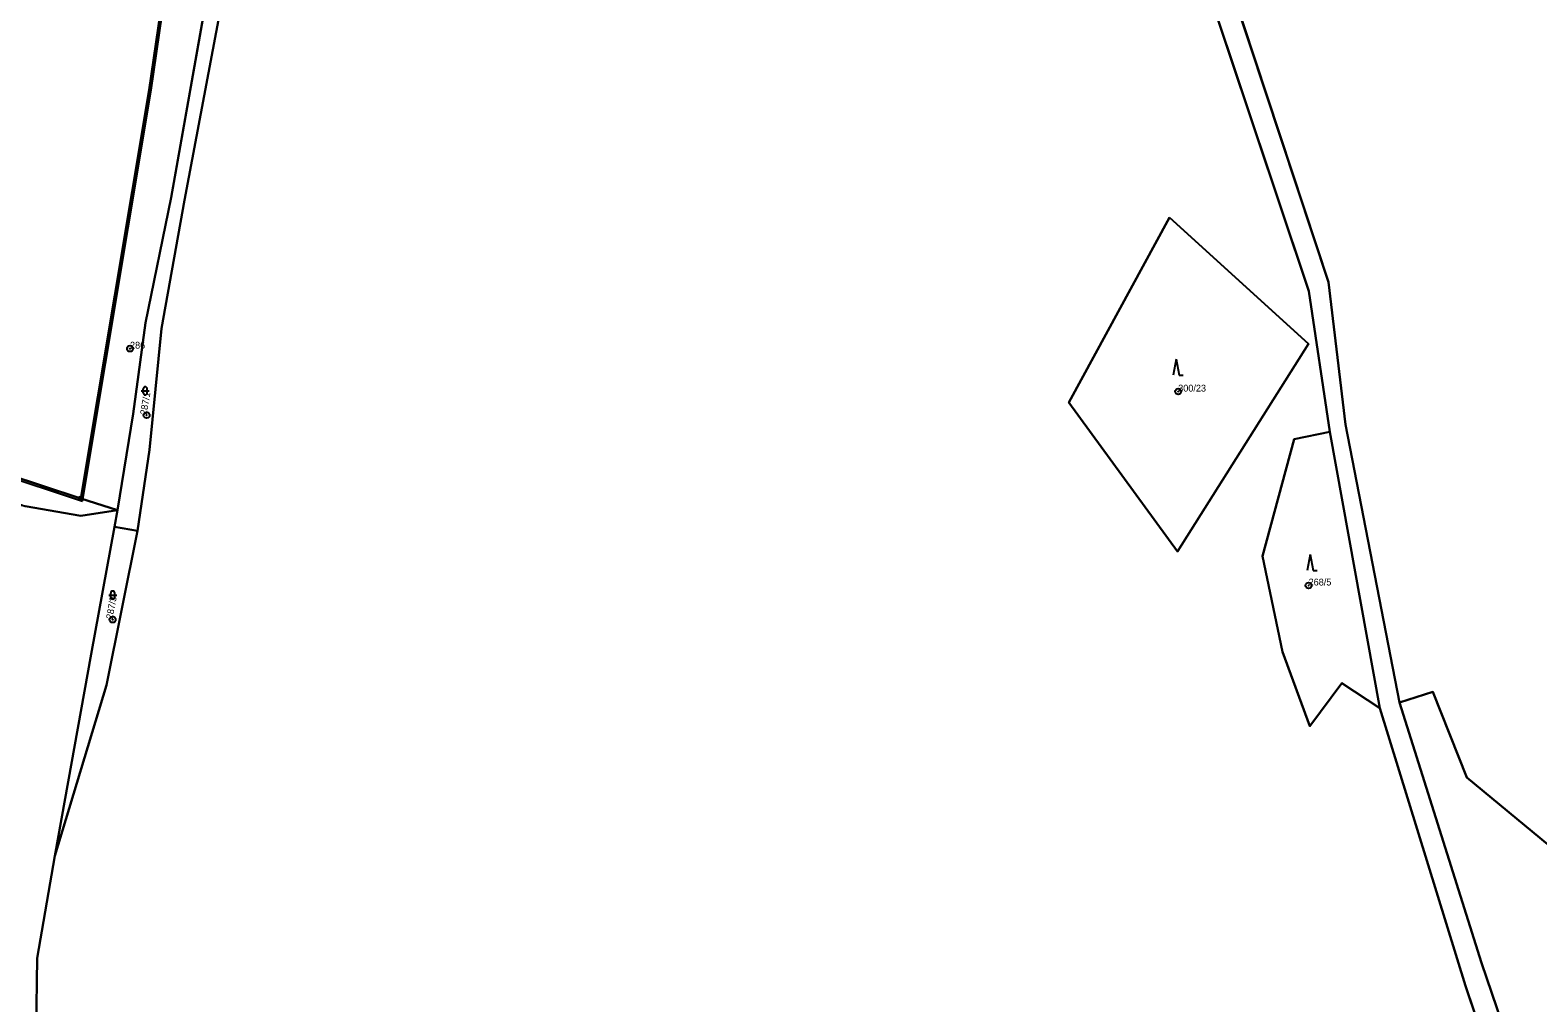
# Model space of a CAD drawing. Extents: x -652854 to -650068, y -1097661 to -1095417.
# Drawn here: x -651921.9 to -651545, y -1097044.8 to -1096801.7 of the extents above; entities that cross this region are included whole.
import ezdxf

# ---------------------------------------------------------------- set-up
doc = ezdxf.new("R2010")
doc.units = 0
for name, color, linetype in [('Definiční body parcel', 7, 'Continuous'), ('Geodetické body', 7, 'Continuous'), ('Hranice obcí', 7, 'Continuous'), ('Hranice parcel', 7, 'Continuous'), ('Obvody jako plochy', 7, 'Continuous'), ('Ostatní hranice', 7, 'Continuous'), ('Parcelní čísla', 7, 'Continuous'), ('Značky kultur', 7, 'Continuous')]:
    doc.layers.add(name, color=color, linetype=linetype)

msp = doc.modelspace()

# ---------------------------------------------------------------- linework, layer by layer
at = {"layer": 'Definiční body parcel'}
for centre, radius in [((-651896.93, -1096881.28), 0.75), ((-651896.93, -1096881.28), 0.0327), ((-651634.9, -1096892.02), 0.75), ((-651634.9, -1096892.02), 0.0327), ((-651892.77, -1096897.93), 0.75), ((-651892.77, -1096897.93), 0.0327), ((-651602.3, -1096940.49), 0.75), ((-651602.3, -1096940.49), 0.0327), ((-651901.27, -1096949.01), 0.75), ((-651901.27, -1096949.01), 0.0327)]:
    msp.add_circle(centre, radius, dxfattribs=at)
at = {"layer": 'Geodetické body'}
for radius in [0.5, 0.001]:
    msp.add_circle((-651909.21, -1096918.72), radius, dxfattribs=at)
at = {"layer": 'Hranice obcí'}
for p, q in [((-651892.12, -1096816.6), (-651886.44, -1096777.73)), ((-651909.21, -1096918.72), (-651892.12, -1096816.6)), ((-651937.03, -1096909.55), (-651909.21, -1096918.72))]:
    msp.add_line(p, q, dxfattribs=at)
at = {"layer": 'Hranice parcel'}
for p, q in [((-651886.66, -1096843.49), (-651874.95, -1096777.78)), ((-651871.34, -1096780.48), (-651883.31, -1096844.19)), ((-651597.32, -1096864.7), (-651624.86, -1096781.39)), ((-651629.22, -1096786.22), (-651602.28, -1096866.9)), ((-651893.06, -1096874.82), (-651886.66, -1096843.49)), ((-651883.31, -1096844.19), (-651889.1, -1096876.29)), ((-651637.05, -1096848.54), (-651662.25, -1096894.73)), ((-651602.35, -1096880.09), (-651637.05, -1096848.54)), ((-651593.1, -1096900.22), (-651597.32, -1096864.7)), ((-651602.28, -1096866.9), (-651596.98, -1096902.08)), ((-651896.18, -1096897.62), (-651893.06, -1096874.82)), ((-651889.1, -1096876.29), (-651892.07, -1096906.6)), ((-651635.09, -1096932), (-651602.35, -1096880.09)), ((-651662.25, -1096894.73), (-651635.09, -1096932)), ((-651900.04, -1096921.63), (-651896.18, -1096897.62)), ((-651596.98, -1096902.08), (-651605.89, -1096903.95)), ((-651584.48, -1096971.16), (-651596.98, -1096902.08)), ((-651579.58, -1096969.71), (-651593.1, -1096900.22)), ((-651892.07, -1096906.6), (-651895.03, -1096926.8)), ((-651605.89, -1096903.95), (-651613.86, -1096933.19)), ((-651923.14, -1096920.7), (-651909.25, -1096923.12)), ((-651909.25, -1096923.12), (-651900.04, -1096921.63)), ((-651900.04, -1096921.63), (-651909.21, -1096918.72)), ((-651900.83, -1096925.84), (-651900.04, -1096921.63)), ((-651906.62, -1096957.69), (-651900.83, -1096925.84)), ((-651900.83, -1096925.84), (-651895.03, -1096926.8)), ((-651895.03, -1096926.8), (-651902.79, -1096965.37)), ((-651613.86, -1096933.19), (-651608.86, -1096957.09)), ((-651915.76, -1097008.07), (-651906.62, -1096957.69)), ((-651608.86, -1096957.09), (-651601.98, -1096975.69)), ((-651902.79, -1096965.37), (-651915.76, -1097008.07)), ((-651601.98, -1096975.69), (-651594.01, -1096964.91)), ((-651594.01, -1096964.91), (-651584.48, -1096971.16)), ((-651571.24, -1096967.06), (-651579.58, -1096969.71)), ((-651562.74, -1096988.5), (-651571.24, -1096967.06)), ((-651584.48, -1096971.16), (-651563.08, -1097040.57)), ((-651579.58, -1096969.71), (-651559.09, -1097034.81)), ((-651533.92, -1097012.29), (-651562.74, -1096988.5)), ((-651920.16, -1097033.63), (-651915.76, -1097008.07)), ((-651920.65, -1097069.27), (-651920.16, -1097033.63)), ((-651559.09, -1097034.81), (-651546.15, -1097072.72)), ((-651563.08, -1097040.57), (-651550.89, -1097076.68))]:
    msp.add_line(p, q, dxfattribs=at)
at = {"layer": 'Obvody jako plochy'}
for points in [[(-651639.25, -1096460.97), (-651634.91, -1096501.67), (-651634.35, -1096543.17), (-651636.3, -1096567.46), (-651633.08, -1096652.14), (-651628.75, -1096700.93), (-651626.1, -1096758.74), (-651624.86, -1096781.39), (-651597.32, -1096864.7), (-651593.1, -1096900.22), (-651579.58, -1096969.71), (-651571.24, -1096967.06), (-651562.74, -1096988.5), (-651533.92, -1097012.29)], [(-651871.34, -1096780.48), (-651883.31, -1096844.19), (-651889.1, -1096876.29), (-651892.07, -1096906.6), (-651895.03, -1096926.8), (-651902.79, -1096965.37), (-651915.76, -1097008.07), (-651920.16, -1097033.63), (-651920.65, -1097069.27)], [(-651546.15, -1097072.72), (-651559.09, -1097034.81), (-651579.58, -1096969.71), (-651593.1, -1096900.22), (-651597.32, -1096864.7), (-651624.86, -1096781.39), (-651629.22, -1096786.22), (-651602.28, -1096866.9), (-651596.98, -1096902.08), (-651584.48, -1096971.16), (-651563.08, -1097040.57), (-651550.89, -1097076.68)], [(-651550.89, -1097076.68), (-651563.08, -1097040.57), (-651584.48, -1096971.16), (-651594.01, -1096964.91), (-651601.98, -1096975.69), (-651608.86, -1096957.09), (-651613.86, -1096933.19), (-651605.89, -1096903.95), (-651596.98, -1096902.08), (-651602.28, -1096866.9), (-651629.22, -1096786.22)], [(-651288.56, -1097037.08), (-651345.79, -1097007.69), (-651377.52, -1096988.66), (-651444.66, -1096993.23), (-651449.8, -1096993.58), (-651485.93, -1097002.08), (-651522.02, -1097017.44), (-651533.92, -1097012.29), (-651562.74, -1096988.5), (-651571.24, -1096967.06), (-651579.58, -1096969.71), (-651559.09, -1097034.81), (-651546.15, -1097072.72)]]:
    msp.add_lwpolyline(points, dxfattribs=at)
for points in [[(-651900.04, -1096921.63), (-651896.18, -1096897.62), (-651893.06, -1096874.82), (-651886.66, -1096843.49), (-651874.95, -1096777.78), (-651852.55, -1096736.67), (-651873.26, -1096733.75), (-651886.44, -1096777.73), (-651892.12, -1096816.6), (-651909.21, -1096918.72)], [(-651900.04, -1096921.63), (-651900.83, -1096925.84), (-651895.03, -1096926.8), (-651892.07, -1096906.6), (-651889.1, -1096876.29), (-651883.31, -1096844.19), (-651871.34, -1096780.48), (-651848.2, -1096737.25), (-651852.55, -1096736.67), (-651874.95, -1096777.78), (-651886.66, -1096843.49), (-651893.06, -1096874.82), (-651896.18, -1096897.62)], [(-651637.05, -1096848.54), (-651602.35, -1096880.09), (-651635.09, -1096932), (-651662.25, -1096894.73)], [(-651637.05, -1096848.54), (-651662.25, -1096894.73), (-651635.09, -1096932), (-651602.35, -1096880.09)], [(-651923.14, -1096920.7), (-651909.25, -1096923.12), (-651900.04, -1096921.63), (-651909.21, -1096918.72), (-651937.03, -1096909.55), (-651949.08, -1096901.52), (-651954.58, -1096912.12), (-651937.58, -1096915.47)], [(-651596.98, -1096902.08), (-651605.89, -1096903.95), (-651613.86, -1096933.19), (-651608.86, -1096957.09), (-651601.98, -1096975.69), (-651594.01, -1096964.91), (-651584.48, -1096971.16)], [(-651923.14, -1096920.7), (-651945.61, -1096916.56), (-651981.25, -1097044.13), (-651981.7, -1097045.8), (-651955.28, -1097058.06), (-651930.87, -1097068.97), (-651920.65, -1097069.27), (-651920.16, -1097033.63), (-651915.76, -1097008.07), (-651906.62, -1096957.69), (-651900.83, -1096925.84), (-651900.04, -1096921.63), (-651909.25, -1096923.12)], [(-651915.76, -1097008.07), (-651902.79, -1096965.37), (-651895.03, -1096926.8), (-651900.83, -1096925.84), (-651906.62, -1096957.69)]]:
    msp.add_lwpolyline(points, close=True, dxfattribs=at)
at = {"layer": 'Ostatní hranice'}
for p, q in [((-651891.63, -1096816.69), (-651885.96, -1096777.88)), ((-651908.81, -1096919.39), (-651891.63, -1096816.69)), ((-651937.27, -1096910), (-651908.81, -1096919.39))]:
    msp.add_line(p, q, dxfattribs=at)
at = {"layer": 'Značky kultur'}
for p, q in [((-651635.392, -1096883.949), (-651636.125, -1096887.949)), ((-651635.392, -1096883.949), (-651634.659, -1096887.949)), ((-651634.659, -1096887.949), (-651633.659, -1096887.949)), ((-651894.14, -1096891.84), (-651892.14, -1096891.84)), ((-651893.64, -1096892.34), (-651893.64, -1096891.34)), ((-651892.64, -1096892.34), (-651892.64, -1096891.34)), ((-651601.912, -1096932.779), (-651602.645, -1096936.779)), ((-651601.912, -1096932.779), (-651601.179, -1096936.779)), ((-651601.179, -1096936.779), (-651600.179, -1096936.779)), ((-651902.25, -1096942.88), (-651900.25, -1096942.88)), ((-651901.75, -1096943.38), (-651901.75, -1096942.38)), ((-651900.75, -1096943.38), (-651900.75, -1096942.38))]:
    msp.add_line(p, q, dxfattribs=at)
for centre, start, end in [((-651893.14, -1096891.34), 0, 180), ((-651893.14, -1096892.34), 180, 0), ((-651901.25, -1096942.38), 0, 180), ((-651901.25, -1096943.38), 180, 0)]:
    msp.add_arc(centre, 0.5, start, end, dxfattribs=at)

# ---------------------------------------------------------------- texts
at = {"layer": 'Parcelní čísla'}
for s, p in [('286', (-651896.93, -1096881.28)), ('300/23', (-651634.9, -1096892.02)), ('268/5', (-651602.3, -1096940.49))]:
    msp.add_text(s, height=1.7, dxfattribs=at).set_placement(p)
for s, rotation, p in [('287/1', 80.316, (-651892.77, -1096897.93)), ('287/3', 79.722, (-651901.27, -1096949.01))]:
    msp.add_text(s, height=1.7, rotation=rotation, dxfattribs=at).set_placement(p)

doc.saveas('drawing.dxf')
